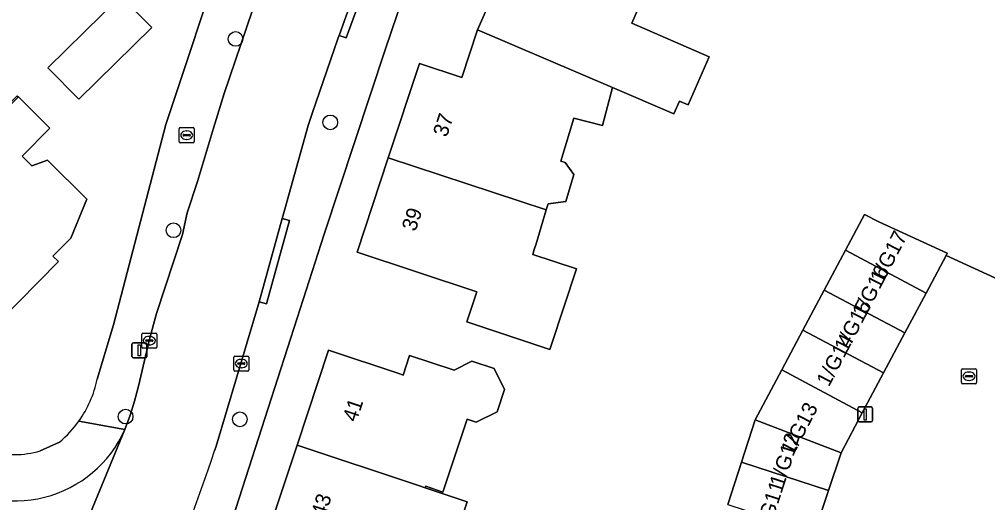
# Model space of a CAD drawing. Extents: x 160349 to 161355, y 381727 to 382854.
# Drawn here: x 160956.4 to 161020.8, y 382174.8 to 382206.9 of the extents above; entities that cross this region are included whole.
import ezdxf

# ---------------------------------------------------------------- set-up
doc = ezdxf.new("R2010")
doc.units = 0
for name, color, linetype in [('IMGEO_Boom', 7, 'Continuous'), ('IMGEO_Brandkraan', 7, 'Continuous'), ('IMGEO_Erf', 7, 'Continuous'), ('IMGEO_Kolk', 7, 'Continuous'), ('IMGEO_Lichtmast', 7, 'Continuous'), ('IMGEO_Pand', 7, 'Continuous'), ('IMGEO_Pand_nummerreeks', 7, 'Continuous'), ('IMGEO_Rijbaan_lokaal_open', 7, 'Continuous'), ('IMGEO_Voetpad_open', 7, 'Continuous')]:
    doc.layers.add(name, color=color, linetype=linetype)

msp = doc.modelspace()

# ---------------------------------------------------------------- linework, layer by layer
at = {"layer": 'IMGEO_Boom'}
for centre in [(160970.771, 382205.642), (160977.071, 382200.087), (160966.641, 382192.908), (160963.455, 382180.505), (160971.059, 382180.323)]:
    msp.add_circle(centre, 0.489, dxfattribs=at)
at = {"layer": 'IMGEO_Brandkraan'}
for p, q in [((160967.021, 382198.812), (160967.021, 382199.664)), ((160967.096, 382199.738), (160967.948, 382199.738)), ((160967.509, 382199.518), (160967.534, 382199.518)), ((160968.022, 382199.664), (160968.022, 382198.812)), ((160967.948, 382198.738), (160967.096, 382198.738)), ((160967.28, 382199.232), (160967.28, 382199.244)), ((160967.718, 382199.195), (160967.32, 382199.195)), ((160967.323, 382199.281), (160967.721, 382199.281)), ((160967.532, 382198.958), (160967.507, 382198.958)), ((160967.764, 382199.244), (160967.764, 382199.232))]:
    msp.add_line(p, q, dxfattribs=at)
for points in [[(160967.021, 382198.812), (160967.021, 382199.664)], [(160967.096, 382199.738), (160967.948, 382199.738)], [(160968.022, 382199.664), (160968.022, 382198.812)], [(160967.948, 382198.738), (160967.096, 382198.738)]]:
    msp.add_lwpolyline(points, dxfattribs=at)
for centre, radius, start, end in [((160967.098, 382199.662), 0.0765, 91.55205, 178.44795), ((160967.098, 382199.662), 0.0765, 91.55205, 178.44795), ((160967.946, 382199.662), 0.0765, 1.55205, 88.44795), ((160967.946, 382199.662), 0.0765, 1.55205, 88.44795), ((160967.098, 382198.814), 0.0765, 181.55205, 268.44795), ((160967.098, 382198.814), 0.0765, 181.55205, 268.44795), ((160967.32, 382199.241), 0.0403, 85.87752, 175.75265), ((160967.317, 382199.231), 0.0366, 178.93798, 274.71019), ((160967.721, 382199.238), 0.043, 264.86636, 352.45326), ((160967.725, 382199.243), 0.0386, 1.73085, 96.63898), ((160967.946, 382198.814), 0.0765, 271.55205, 358.44795), ((160967.946, 382198.814), 0.0765, 271.55205, 358.44795)]:
    msp.add_arc(centre, radius, start, end, dxfattribs=at)
for centre, major_axis, ratio, start_param, end_param in [((160967.508, 382199.238), (-0.387, 0.002), 0.722429, 4.712389, 7.853982), ((160967.533, 382199.238), (-0.39, 0.002), 0.717154, 1.570796, 4.712389)]:
    msp.add_ellipse(centre, major_axis=major_axis, ratio=ratio, start_param=start_param, end_param=end_param, dxfattribs=at)
at = {"layer": 'IMGEO_Erf'}
for points in [[(161010.718, 382268.477), (161001.05, 382250), (161000, 382247.993), (160997.29, 382242.813), (160991.372, 382230.837), (160990.356, 382228.781), (160989.581, 382227.212), (160982.785, 382211.031), (160982.126, 382209.084), (160981.516, 382207.281), (160980.74, 382204.987), (160976.659, 382192.637), (160974.867, 382187.058), (160969.735, 382171.08), (160966.038, 382160.763), (160963.354, 382154.785)], [(160961.568, 382182.994), (160962.648, 382186.604), (160966.122, 382199.939), (160970.065, 382211.776), (160972.505, 382218.123), (160980.003, 382235.908), (160983.76, 382243.716)], [(160952.323, 382207.495), (160949.357, 382204.5), (160947.494, 382206.344), (160945.42, 382204.249), (160952.069, 382197.657), (160956.243, 382201.855), (160956.32, 382201.78), (160958.409, 382199.711), (160956.565, 382197.849), (160957.226, 382197.195), (160958.255, 382197.581), (160960.884, 382194.977), (160959.821, 382192.386), (160958.624, 382191.177), (160958.986, 382190.818), (160953.667, 382185.445), (160950.433, 382188.646), (160951.456, 382189.679), (160947.852, 382193.244), (160941.122, 382199.904), (160937.447, 382203.539), (160936.499, 382202.581), (160933.337, 382205.711), (160936.855, 382209.265)], [(160997.522, 382207.563), (160997.144, 382206.694), (161002.274, 382204.46), (161000.88, 382201.26), (161000.308, 382201.51), (160999.939, 382200.663), (160995.851, 382202.416), (160995.174, 382199.871), (160993.268, 382200.378), (160992.409, 382197.508), (160992.697, 382197.413), (160993.28, 382196.619), (160992.741, 382194.818), (160991.56, 382194.672), (160991.436, 382194.257), (160990.762, 382192.006), (160990.646, 382191.617), (160990.552, 382191.302), (160993.453, 382190.341), (160991.763, 382185.244), (160991.675, 382184.979), (160986.16, 382186.807), (160986.826, 382188.82), (160978.851, 382191.46), (160980.93, 382197.737), (160983.009, 382204.013), (160985.829, 382203.078), (160986.876, 382206.239), (160987.827, 382208.419)], [(161003.512, 382174.664), (161004.429, 382177.481), (161005.347, 382180.298), (161007.107, 382183.608), (161008.52, 382186.265), (161009.933, 382188.923), (161011.346, 382191.58), (161012.611, 382193.958), (161013.578, 382193.479), (161018.119, 382191.387), (161018.039, 382191.236), (161027.753, 382186.758)], [(160972.813, 382172.423), (160974.863, 382178.597), (160976.961, 382184.916), (160981.707, 382183.341), (160981.916, 382183.272), (160982.351, 382184.582), (160985.313, 382183.599), (160986.489, 382184.19), (160987.97, 382183.698), (160988.668, 382182.309), (160988.176, 382180.829), (160986.787, 382180.132), (160986.171, 382180.336), (160984.559, 382175.478), (160983.422, 382175.879), (160983.381, 382175.755), (160986.185, 382174.824), (160984.143, 382168.664)], [(160957.771, 382178.227), (160959.064, 382178.807)]]:
    msp.add_lwpolyline(points, dxfattribs=at)
msp.add_lwpolyline([(160963.127, 382208.492), (160965.191, 382206.399), (160960.349, 382201.624), (160958.285, 382203.718)], close=True, dxfattribs=at)
for centre, radius, start, end in [((160954.204, 382184.554), 7.527, 324.69278, 348.03554), ((160954.223, 382184.541), 7.504, 310.17521, 324.69627), ((160956.093, 382183.69), 5.715, 252.7522, 287.07794)]:
    msp.add_arc(centre, radius, start, end, dxfattribs=at)
at = {"layer": 'IMGEO_Kolk'}
for p, q in [((160964.532, 382185.135), (160964.532, 382185.987)), ((160964.607, 382186.061), (160965.459, 382186.061)), ((160965.02, 382185.841), (160965.045, 382185.841)), ((160965.533, 382185.987), (160965.533, 382185.135)), ((160964.791, 382185.555), (160964.791, 382185.567)), ((160965.229, 382185.518), (160964.831, 382185.518)), ((160964.834, 382185.604), (160965.232, 382185.604)), ((160965.043, 382185.281), (160965.018, 382185.281)), ((160965.275, 382185.567), (160965.275, 382185.555)), ((160965.459, 382185.061), (160964.607, 382185.061)), ((160970.727, 382184.535), (160971.579, 382184.535)), ((160970.652, 382183.609), (160970.652, 382184.461)), ((160970.911, 382184.029), (160970.911, 382184.041)), ((160971.349, 382183.992), (160970.951, 382183.992)), ((160970.954, 382184.078), (160971.352, 382184.078)), ((160971.14, 382184.315), (160971.165, 382184.315)), ((160971.395, 382184.041), (160971.395, 382184.029)), ((160971.653, 382184.461), (160971.653, 382183.609)), ((160971.579, 382183.535), (160970.727, 382183.535)), ((160971.163, 382183.755), (160971.138, 382183.755)), ((161019.067, 382182.764), (161019.067, 382183.616)), ((161019.142, 382183.69), (161019.994, 382183.69)), ((161019.369, 382183.233), (161019.767, 382183.233)), ((161019.555, 382183.47), (161019.58, 382183.47)), ((161020.068, 382183.616), (161020.068, 382182.764)), ((161019.994, 382182.69), (161019.142, 382182.69)), ((161019.326, 382183.184), (161019.326, 382183.196)), ((161019.764, 382183.147), (161019.366, 382183.147)), ((161019.578, 382182.91), (161019.553, 382182.91)), ((161019.81, 382183.196), (161019.81, 382183.184))]:
    msp.add_line(p, q, dxfattribs=at)
for points in [[(160964.532, 382185.135), (160964.532, 382185.987)], [(160964.607, 382186.061), (160965.459, 382186.061)], [(160965.533, 382185.987), (160965.533, 382185.135)], [(160965.459, 382185.061), (160964.607, 382185.061)], [(160970.727, 382184.535), (160971.579, 382184.535)], [(160970.652, 382183.609), (160970.652, 382184.461)], [(160971.653, 382184.461), (160971.653, 382183.609)], [(160971.579, 382183.535), (160970.727, 382183.535)], [(161019.067, 382182.764), (161019.067, 382183.616)], [(161019.142, 382183.69), (161019.994, 382183.69)], [(161020.068, 382183.616), (161020.068, 382182.764)], [(161019.994, 382182.69), (161019.142, 382182.69)]]:
    msp.add_lwpolyline(points, dxfattribs=at)
for centre, radius, start, end in [((160964.609, 382185.985), 0.0765, 91.55205, 178.44795), ((160964.609, 382185.985), 0.0765, 91.55205, 178.44795), ((160965.457, 382185.985), 0.0765, 1.55205, 88.44795), ((160965.457, 382185.985), 0.0765, 1.55205, 88.44795), ((160964.831, 382185.564), 0.0403, 85.87752, 175.75265), ((160964.828, 382185.554), 0.0366, 178.93798, 274.71019), ((160965.232, 382185.561), 0.043, 264.86636, 352.45326), ((160965.236, 382185.566), 0.0386, 1.73085, 96.63898), ((160964.609, 382185.137), 0.0765, 181.55205, 268.44795), ((160964.609, 382185.137), 0.0765, 181.55205, 268.44795), ((160965.457, 382185.137), 0.0765, 271.55205, 358.44795), ((160965.457, 382185.137), 0.0765, 271.55205, 358.44795), ((160970.729, 382184.459), 0.0765, 91.55205, 178.44795), ((160970.729, 382184.459), 0.0765, 91.55205, 178.44795), ((160971.577, 382184.459), 0.0765, 1.55205, 88.44795), ((160971.577, 382184.459), 0.0765, 1.55205, 88.44795), ((160970.951, 382184.038), 0.0403, 85.87752, 175.75265), ((160970.948, 382184.028), 0.0366, 178.93798, 274.71019), ((160971.352, 382184.035), 0.043, 264.86636, 352.45326), ((160971.356, 382184.04), 0.0386, 1.73085, 96.63898), ((160970.729, 382183.611), 0.0765, 181.55205, 268.44795), ((160970.729, 382183.611), 0.0765, 181.55205, 268.44795), ((160971.577, 382183.611), 0.0765, 271.55205, 358.44795), ((160971.577, 382183.611), 0.0765, 271.55205, 358.44795), ((161019.144, 382183.614), 0.0765, 91.55205, 178.44795), ((161019.144, 382183.614), 0.0765, 91.55205, 178.44795), ((161019.366, 382183.193), 0.0403, 85.87752, 175.75265), ((161019.771, 382183.195), 0.0386, 1.73085, 96.63898), ((161019.992, 382183.614), 0.0765, 1.55205, 88.44795), ((161019.992, 382183.614), 0.0765, 1.55205, 88.44795), ((161019.144, 382182.766), 0.0765, 181.55205, 268.44795), ((161019.144, 382182.766), 0.0765, 181.55205, 268.44795), ((161019.363, 382183.183), 0.0366, 178.93798, 274.71019), ((161019.767, 382183.19), 0.043, 264.86636, 352.45326), ((161019.992, 382182.766), 0.0765, 271.55205, 358.44795), ((161019.992, 382182.766), 0.0765, 271.55205, 358.44795)]:
    msp.add_arc(centre, radius, start, end, dxfattribs=at)
for centre, major_axis, ratio, start_param, end_param in [((160965.019, 382185.561), (-0.387, 0.002), 0.722429, 4.712389, 7.853982), ((160965.044, 382185.561), (-0.39, 0.002), 0.717154, 1.570796, 4.712389), ((160971.139, 382184.035), (-0.387, 0.002), 0.722429, 4.712389, 7.853982), ((160971.164, 382184.035), (-0.39, 0.002), 0.717154, 1.570796, 4.712389), ((161019.554, 382183.19), (-0.387, 0.002), 0.722429, 4.712389, 7.853982), ((161019.579, 382183.19), (-0.39, 0.002), 0.717154, 1.570796, 4.712389)]:
    msp.add_ellipse(centre, major_axis=major_axis, ratio=ratio, start_param=start_param, end_param=end_param, dxfattribs=at)
at = {"layer": 'IMGEO_Lichtmast'}
for p, q in [((160963.878, 382184.515), (160963.878, 382185.315)), ((160963.878, 382185.315), (160963.878, 382184.515)), ((160963.978, 382185.415), (160964.768, 382185.415)), ((160964.768, 382185.415), (160963.978, 382185.415)), ((160964.868, 382185.315), (160964.868, 382184.515)), ((160964.868, 382184.515), (160964.868, 382185.315)), ((160964.768, 382184.415), (160963.978, 382184.415)), ((160963.978, 382184.415), (160964.768, 382184.415)), ((161012.164, 382180.247), (161012.164, 382181.047)), ((161012.164, 382181.047), (161012.164, 382180.247)), ((161012.264, 382181.147), (161013.054, 382181.147)), ((161013.054, 382181.147), (161012.264, 382181.147)), ((161013.154, 382181.047), (161013.154, 382180.247)), ((161013.154, 382180.247), (161013.154, 382181.047)), ((161013.054, 382180.147), (161012.264, 382180.147)), ((161012.264, 382180.147), (161013.054, 382180.147))]:
    msp.add_line(p, q, dxfattribs=at)
for points in [[(160964.298, 382185.29), (160964.448, 382185.29), (160964.448, 382184.54), (160964.298, 382184.54), (160964.298, 382185.29)], [(161012.584, 382181.022), (161012.734, 382181.022), (161012.734, 382180.272), (161012.584, 382180.272), (161012.584, 382181.022)]]:
    msp.add_lwpolyline(points, dxfattribs=at)
for centre, start, end in [((160963.978, 382185.315), 90, 180), ((160963.978, 382185.315), 90, 180), ((160964.768, 382185.315), 0, 90), ((160964.768, 382185.315), 360, 90), ((160963.978, 382184.515), 180, 270), ((160963.978, 382184.515), 180, 270), ((160964.768, 382184.515), 270, 0), ((160964.768, 382184.515), 270, 0), ((161012.264, 382181.047), 90, 180), ((161012.264, 382181.047), 90, 180), ((161013.054, 382181.047), 0, 90), ((161013.054, 382181.047), 360, 90), ((161012.264, 382180.247), 180, 270), ((161012.264, 382180.247), 180, 270), ((161013.054, 382180.247), 270, 0), ((161013.054, 382180.247), 270, 0)]:
    msp.add_arc(centre, 0.1, start, end, dxfattribs=at)
at = {"layer": 'IMGEO_Pand'}
for points in [[(160987.645, 382215.253), (160985.17, 382209.578), (160987.827, 382208.419), (160986.876, 382206.239), (160995.851, 382202.416), (160999.939, 382200.663), (161000.308, 382201.51), (161000.88, 382201.26), (161002.274, 382204.46), (160997.144, 382206.694), (160997.522, 382207.563), (160994.231, 382208.998), (160995.469, 382211.839)], [(160958.285, 382203.718), (160960.349, 382201.624), (160965.191, 382206.399), (160963.127, 382208.492)], [(160995.851, 382202.416), (160986.876, 382206.239), (160985.829, 382203.078), (160983.009, 382204.013), (160980.93, 382197.737), (160991.436, 382194.257), (160991.56, 382194.672), (160992.741, 382194.818), (160993.28, 382196.619), (160992.697, 382197.413), (160992.409, 382197.508), (160993.268, 382200.378), (160995.174, 382199.871)], [(160956.32, 382201.78), (160952.149, 382197.588), (160947.852, 382193.244), (160951.456, 382189.679), (160950.433, 382188.646), (160953.667, 382185.445), (160958.986, 382190.818), (160958.624, 382191.177), (160959.821, 382192.386), (160960.884, 382194.977), (160958.255, 382197.581), (160957.226, 382197.195), (160956.565, 382197.849), (160958.409, 382199.711)], [(160991.436, 382194.257), (160980.93, 382197.737), (160978.851, 382191.46), (160986.826, 382188.82), (160986.16, 382186.807), (160991.675, 382184.979), (160991.763, 382185.244), (160993.453, 382190.341), (160990.552, 382191.302), (160990.646, 382191.617), (160990.762, 382192.006)], [(161011.346, 382191.58), (161016.706, 382188.73), (161018.039, 382191.236), (161018.119, 382191.387), (161013.578, 382193.479), (161012.611, 382193.958)], [(161011.346, 382191.58), (161009.933, 382188.923), (161015.294, 382186.073), (161016.706, 382188.73)], [(161008.52, 382186.265), (161013.881, 382183.415), (161015.294, 382186.073), (161009.933, 382188.923)], [(161008.52, 382186.265), (161007.107, 382183.608), (161012.468, 382180.758), (161013.881, 382183.415)], [(160983.381, 382175.755), (160983.422, 382175.879), (160984.559, 382175.478), (160986.171, 382180.336), (160986.787, 382180.132), (160988.176, 382180.829), (160988.668, 382182.309), (160987.97, 382183.698), (160986.489, 382184.19), (160985.313, 382183.599), (160982.351, 382184.582), (160981.916, 382183.272), (160981.707, 382183.341), (160976.961, 382184.916), (160974.863, 382178.597), (160982.931, 382175.918)], [(161011.055, 382178.101), (161012.468, 382180.758), (161007.107, 382183.608), (161005.347, 382180.298)], [(161004.429, 382177.481), (161010.222, 382175.582), (161011.055, 382178.101), (161005.347, 382180.298)], [(160983.381, 382175.755), (160982.931, 382175.918), (160974.863, 382178.597), (160972.813, 382172.423), (160980.884, 382169.745), (160981.338, 382169.594), (160984.143, 382168.664), (160986.185, 382174.824)], [(161004.429, 382177.481), (161003.512, 382174.664), (161009.291, 382172.769), (161010.222, 382175.582)]]:
    msp.add_lwpolyline(points, close=True, dxfattribs=at)
at = {"layer": 'IMGEO_Rijbaan_lokaal_open'}
for points in [[(160969.37, 382178.228), (160969.473, 382178.544), (160972.237, 382187.762), (160972.343, 382188.133), (160973.875, 382193.686), (160974.042, 382194.311), (160975.608, 382199.883), (160975.876, 382200.688), (160977.605, 382205.721), (160977.663, 382205.882), (160978.581, 382208.437), (160979.035, 382209.672), (160979.074, 382209.779), (160979.992, 382212.228), (160980.12, 382212.563)], [(160973.149, 382211.034), (160971.943, 382207.673), (160971.877, 382207.486), (160970.007, 382202.018), (160969.304, 382199.702), (160968.237, 382196.16), (160967.554, 382194.075), (160967.246, 382192.624), (160965.508, 382187.375), (160965.032, 382185.561), (160964.315, 382182.534), (160964.049, 382181.54), (160963.768, 382180.589), (160963.411, 382179.643), (160954.521, 382158.109), (160952.606, 382153.487), (160956.212, 382146.984), (160960.219, 382155.309), (160960.736, 382156.505), (160965.596, 382168.315)], [(161027.753, 382186.758), (161018.039, 382191.236), (161016.706, 382188.73), (161015.294, 382186.073), (161013.881, 382183.415), (161012.468, 382180.758), (161011.055, 382178.101), (161010.222, 382175.582), (161009.291, 382172.769)], [(160954.521, 382158.109), (160963.411, 382179.643)]]:
    msp.add_lwpolyline(points, dxfattribs=at)
for centre, radius, start, end in [((160956.091, 382182.902), 8.013, 232.46265, 336.00283), ((160864.377, 382212.525), 110.453, 336.40537, 341.90975)]:
    msp.add_arc(centre, radius, start, end, dxfattribs=at)
at = {"layer": 'IMGEO_Voetpad_open'}
for points in [[(160963.354, 382154.785), (160966.038, 382160.763), (160969.735, 382171.08), (160974.867, 382187.058), (160976.659, 382192.637), (160980.74, 382204.987), (160981.516, 382207.281), (160982.126, 382209.084), (160982.785, 382211.031), (160989.581, 382227.212), (160990.356, 382228.781), (160991.372, 382230.837), (160997.29, 382242.813)], [(160980.12, 382212.563), (160979.992, 382212.228), (160980.46, 382212.053), (160979.502, 382209.497), (160979.035, 382209.672), (160978.581, 382208.437), (160979.051, 382208.268), (160978.132, 382205.713), (160977.663, 382205.882), (160977.605, 382205.721), (160975.876, 382200.688), (160975.608, 382199.883), (160974.042, 382194.311), (160973.875, 382193.686), (160974.356, 382193.554), (160972.824, 382188.001), (160972.343, 382188.133), (160972.237, 382187.762), (160969.473, 382178.544), (160969.37, 382178.228)], [(160970.065, 382211.776), (160966.122, 382199.939), (160962.648, 382186.604), (160961.568, 382182.994)], [(160965.032, 382185.561), (160965.508, 382187.375), (160967.246, 382192.624), (160967.554, 382194.075), (160968.237, 382196.16), (160969.304, 382199.702), (160970.007, 382202.018), (160971.877, 382207.486), (160971.426, 382207.669), (160972.696, 382211.185), (160973.149, 382211.034)], [(160960.347, 382180.204), (160963.411, 382179.643), (160963.768, 382180.589), (160964.049, 382181.54), (160964.315, 382182.534), (160965.032, 382185.561)], [(160963.411, 382179.643), (160960.347, 382180.204)], [(160959.064, 382178.807), (160957.771, 382178.227)]]:
    msp.add_lwpolyline(points, dxfattribs=at)
for points in [[(160978.581, 382208.437), (160977.663, 382205.882), (160978.132, 382205.713), (160979.051, 382208.268)], [(160973.875, 382193.686), (160972.343, 382188.133), (160972.824, 382188.001), (160974.356, 382193.554)]]:
    msp.add_lwpolyline(points, close=True, dxfattribs=at)
for centre, radius, start, end in [((160954.204, 382184.554), 7.527, 324.69278, 348.03554), ((160954.223, 382184.541), 7.504, 310.17521, 324.69627), ((160956.091, 382182.902), 8.013, 232.46265, 336.00283), ((160956.093, 382183.69), 5.715, 252.7522, 287.07794), ((160864.377, 382212.525), 110.453, 336.40537, 341.90975)]:
    msp.add_arc(centre, radius, start, end, dxfattribs=at)

# ---------------------------------------------------------------- texts
at = {"layer": 'IMGEO_Pand_nummerreeks'}
for s, rotation, p in [('37', 71.67129, (160984.823, 382199.059)), ('39', 71.67129, (160982.744, 382192.782)), ('1/G17', 62.53576, (161013.806, 382189.288)), ('1/G16', 62.53576, (161012.619, 382187.006)), ('1/G15', 62.53576, (161011.433, 382184.724)), ('1/G14', 62.53576, (161010.247, 382182.441)), ('41', 71.63349, (160978.815, 382180.09)), ('1/G13', 62.53576, (161007.872, 382177.872)), ('1/G12', 72.11747, (161007.218, 382175.745)), ('1/G11', 72.11747, (161006.193, 382172.57)), ('43', 71.63118, (160976.71, 382173.752))]:
    msp.add_text(s, height=1, rotation=rotation, dxfattribs=at).set_placement(p)

doc.saveas('drawing.dxf')
